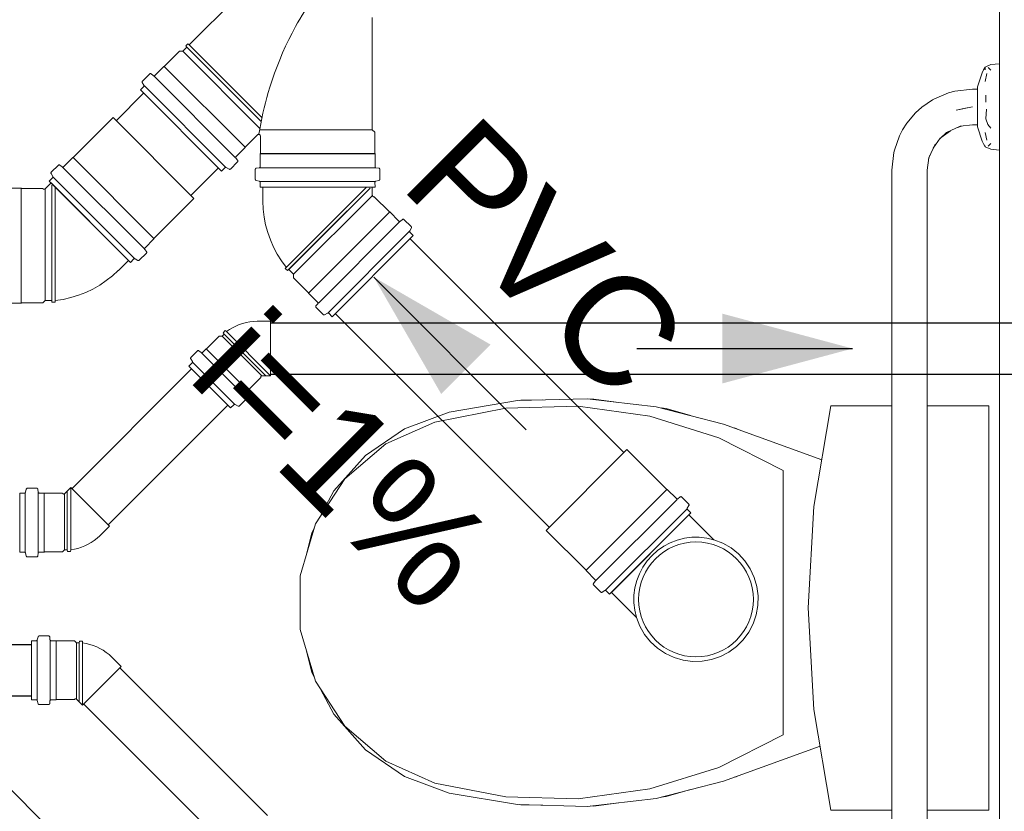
# Model space of a CAD drawing. Header units: millimetres. Extents: x 321 to 585, y -277 to 9.
# Tile 583 of 656: x 362 to 363.82, y -96.41 to -94.94. Entities that reach past the tile are written whole.
import ezdxf

# ---------------------------------------------------------------- set-up
doc = ezdxf.new("R2010")
doc.units = ezdxf.units.MM
doc.header["$MEASUREMENT"] = 0
doc.linetypes.add('NULL', pattern=[0])
for name, color, linetype, lineweight in [('CV-Condutos', 1, 'Continuous', 25), ('CV-Sentido conduto', 9, 'Continuous', 30), ('IFC-Elemento terminal-Contorno', 253, 'Continuous', 5), ('IFC-Viga-Contorno', 66, 'Continuous', 5), ('Simbolos', 5, 'Continuous', 20), ('Simbolos_int', 2, 'Continuous', 15), ('TQ-Condutos', 3, 'Continuous', 25), ('TQ-Sentido conduto', 9, 'Continuous', 30), ('TQ-Textos conduto', 7, 'Continuous', 9)]:
    doc.layers.add(name, color=color, linetype=linetype, lineweight=lineweight)
doc.styles.add('Arial', font='arial.ttf')

msp = doc.modelspace()

# ---------------------------------------------------------------- hatches: boundary and pattern name
at = {"layer": 'CV-Sentido conduto', "linetype": 'Continuous'}
msp.add_hatch(color=7, dxfattribs=at).paths.add_polyline_path([(363.5412, -95.5547), (363.2997, -95.49), (363.2997, -95.6194)])
at = {"layer": 'TQ-Sentido conduto', "linetype": 'Continuous'}
msp.add_hatch(color=7, dxfattribs=at).paths.add_polyline_path([(362.6535, -95.4223), (362.7785, -95.6389), (362.87, -95.5473)])

# ---------------------------------------------------------------- linework, layer by layer
at = {"layer": 'CV-Condutos'}
for p, q in [((362.4621, -95.5072), (364.1928, -95.5072)), ((362.0938, -95.8146), (362.3158, -95.5926)), ((362.4621, -95.6022), (364.1928, -95.6022)), ((362.161, -95.8818), (362.383, -95.6598)), ((350.1486, -96.1036), (362.0191, -96.1036)), ((362.183, -96.1467), (362.4566, -96.4202)), ((350.1486, -96.1986), (362.0191, -96.1986)), ((362.1158, -96.2139), (362.3894, -96.4874)), ((361.9289, -96.3211), (362.3863, -96.7785))]:
    msp.add_line(p, q, dxfattribs=at)
at = {"layer": 'CV-Sentido conduto'}
msp.add_lwpolyline([(363.1412, -95.5547), (363.5412, -95.5547)], dxfattribs=at)
at = {"layer": 'IFC-Elemento terminal-Contorno', "color": 7, "lineweight": 5}
for p, q in [((363.7905, -95.0314), (363.7977, -95.0282)), ((363.7977, -95.0282), (363.8137, -95.0268)), ((363.8137, -95.0321), (363.8137, -95.0268)), ((363.7727, -95.0697), (363.7815, -95.0435)), ((363.7815, -95.0435), (363.7842, -95.0382)), ((363.7842, -95.0382), (363.7869, -95.033)), ((363.7867, -95.0381), (363.7868, -95.0343)), ((363.7868, -95.0343), (363.7869, -95.033)), ((363.7869, -95.033), (363.7905, -95.0314)), ((363.7871, -95.0594), (363.7904, -95.0449)), ((363.7923, -95.0338), (363.7977, -95.0387)), ((363.8137, -95.0375), (363.8137, -95.0321)), ((363.8137, -95.0521), (363.8137, -95.0375)), ((363.8137, -95.0667), (363.8137, -95.0521)), ((363.8137, -95.0867), (363.8137, -95.0667)), ((363.6931, -95.0917), (363.7192, -95.0808)), ((363.7192, -95.0808), (363.731, -95.0776)), ((363.731, -95.0776), (363.7638, -95.0737)), ((363.7638, -95.0737), (363.7727, -95.0737)), ((363.7727, -95.0724), (363.7727, -95.0697)), ((363.7727, -95.0751), (363.7727, -95.0724)), ((363.7727, -95.0778), (363.7727, -95.0751)), ((363.7727, -95.0805), (363.7727, -95.0778)), ((363.7727, -95.0871), (363.7727, -95.0805)), ((363.7881, -95.0847), (363.7884, -95.0978)), ((363.6696, -95.1072), (363.6896, -95.0936)), ((363.6896, -95.0936), (363.6931, -95.0917)), ((363.7727, -95.0936), (363.7727, -95.0871)), ((363.7727, -95.1002), (363.7727, -95.0936)), ((363.7727, -95.1067), (363.7727, -95.1002)), ((363.8137, -95.1067), (363.8137, -95.0867)), ((363.6419, -95.1367), (363.658, -95.1178)), ((363.658, -95.1178), (363.6696, -95.1072)), ((363.7333, -95.1128), (363.7638, -95.1067)), ((363.7333, -95.1128), (363.7477, -95.1099)), ((363.7477, -95.1099), (363.7638, -95.1067)), ((363.7727, -95.1133), (363.7727, -95.1067)), ((363.7727, -95.1198), (363.7727, -95.1133)), ((363.7727, -95.1264), (363.7727, -95.1198)), ((363.7881, -95.1288), (363.7897, -95.1109)), ((363.8137, -95.1267), (363.8137, -95.1067)), ((363.6338, -95.1493), (363.6419, -95.1367)), ((363.7409, -95.1426), (363.7638, -95.1397)), ((363.7638, -95.1397), (363.7727, -95.1397)), ((363.7727, -95.1329), (363.7727, -95.1264)), ((363.7727, -95.1356), (363.7727, -95.1329)), ((363.7727, -95.1384), (363.7727, -95.1356)), ((363.7727, -95.1411), (363.7727, -95.1384)), ((363.7881, -95.1288), (363.7919, -95.1396)), ((363.7919, -95.1396), (363.7977, -95.146)), ((363.8137, -95.1467), (363.8137, -95.1267)), ((363.6279, -95.1603), (363.6338, -95.1493)), ((363.7028, -95.1658), (363.7156, -95.1541)), ((363.7055, -95.1633), (363.7229, -95.1508)), ((363.7156, -95.1541), (363.7409, -95.1426)), ((363.7364, -95.1446), (363.7434, -95.1423)), ((363.7727, -95.1438), (363.7727, -95.1411)), ((363.7727, -95.1438), (363.7815, -95.17)), ((363.7871, -95.1541), (363.7904, -95.1686)), ((363.8137, -95.1613), (363.8137, -95.1467)), ((363.6187, -95.1867), (363.6279, -95.1603)), ((363.6826, -95.2009), (363.6941, -95.1756)), ((363.6908, -95.1829), (363.7037, -95.1649)), ((363.7815, -95.17), (363.7842, -95.1752)), ((363.7842, -95.1752), (363.7869, -95.1805)), ((363.7923, -95.1796), (363.7977, -95.1748)), ((363.8137, -95.176), (363.8137, -95.1613)), ((363.8137, -95.1796), (363.8137, -95.176)), ((363.6137, -95.2238), (363.6176, -95.191)), ((363.6176, -95.191), (363.6187, -95.1867)), ((363.7868, -95.1791), (363.7869, -95.1805)), ((363.7869, -95.1805), (363.7977, -95.1853)), ((363.7977, -95.1853), (363.8137, -95.1867)), ((363.8137, -95.1867), (363.8137, -95.1796)), ((363.6797, -95.2238), (363.6826, -95.2009)), ((363.6822, -95.2034), (363.6846, -95.1964)), ((363.6137, -95.2238), (363.614, -95.6612)), ((363.6794, -95.6611), (363.6797, -95.2238)), ((363.614, -95.9107), (363.614, -95.5325)), ((362.793, -95.6726), (362.9202, -95.6513)), ((362.9202, -95.6513), (363.049, -95.6479)), ((362.9234, -95.6512), (362.9264, -95.6507)), ((362.9264, -95.6507), (362.9672, -95.65)), ((363.049, -95.6479), (363.1771, -95.6625)), ((363.0554, -95.6486), (363.0615, -95.6485)), ((363.0615, -95.6485), (363.1076, -95.6546)), ((362.7669, -95.6909), (362.8985, -95.6654)), ((362.8985, -95.6654), (363.0324, -95.6618)), ((363.0324, -95.6618), (363.1652, -95.6802)), ((363.1771, -95.6625), (363.3018, -95.6947)), ((363.1865, -95.6649), (363.1955, -95.6661)), ((363.1955, -95.6661), (363.2407, -95.6789)), ((363.4693, -95.8473), (363.5009, -95.6612)), ((363.5009, -95.6612), (363.614, -95.6612)), ((363.6794, -96.1499), (363.6794, -95.6611)), ((363.6794, -95.6612), (363.7937, -95.6612)), ((363.7937, -96.4103), (363.7937, -95.6612)), ((362.7106, -95.7033), (362.793, -95.6726)), ((363.1652, -95.6802), (363.2931, -95.7202)), ((362.638, -95.753), (362.7106, -95.7033)), ((362.6756, -95.7315), (362.7669, -95.6909)), ((363.3018, -95.6947), (363.484, -95.7609)), ((363.3214, -95.7018), (363.3255, -95.703)), ((363.3255, -95.703), (363.3292, -95.7046)), ((363.2931, -95.7202), (363.4128, -95.7806)), ((362.5997, -95.7963), (362.6756, -95.7315)), ((362.5795, -95.8186), (362.638, -95.753)), ((362.5452, -95.88), (362.5997, -95.7963)), ((363.4128, -96.2708), (363.4128, -95.7806)), ((362.555, -95.865), (362.5795, -95.8186)), ((363.4587, -96.0357), (363.4693, -95.8473)), ((362.5169, -95.9758), (362.5452, -95.88)), ((362.5385, -95.8964), (362.5429, -95.888)), ((362.5286, -95.9361), (362.5385, -95.8964)), ((363.614, -96.2889), (363.614, -95.9107)), ((362.5169, -96.0757), (362.5169, -95.9758)), ((363.4587, -96.0357), (363.4693, -96.2242)), ((362.5169, -96.0757), (362.5452, -96.1714)), ((362.5286, -96.1153), (362.5385, -96.1551)), ((362.5385, -96.1551), (362.5429, -96.1634)), ((363.6137, -96.5977), (363.614, -96.1499)), ((363.6794, -96.1499), (363.6797, -96.5977)), ((362.5452, -96.1714), (362.5997, -96.2551)), ((362.555, -96.1865), (362.5795, -96.2328)), ((362.5795, -96.2328), (362.638, -96.2985)), ((363.4693, -96.2242), (363.5009, -96.4103)), ((362.5997, -96.2551), (362.6756, -96.32)), ((363.2931, -96.3312), (363.4128, -96.2708)), ((362.638, -96.2985), (362.7106, -96.3481)), ((363.3018, -96.3567), (363.4808, -96.2917)), ((362.6756, -96.32), (362.7669, -96.3605)), ((363.1652, -96.3712), (363.2931, -96.3312)), ((362.7106, -96.3481), (362.793, -96.3789)), ((362.7669, -96.3605), (362.8985, -96.3861)), ((363.1771, -96.389), (363.3018, -96.3567)), ((363.3214, -96.3496), (363.3255, -96.3485)), ((363.3255, -96.3485), (363.3292, -96.3468)), ((362.793, -96.3789), (362.9202, -96.4002)), ((363.0324, -96.3896), (363.1652, -96.3712)), ((363.1955, -96.3854), (363.2409, -96.3725)), ((362.8985, -96.3861), (363.0324, -96.3896)), ((363.049, -96.4036), (363.1771, -96.389)), ((363.0615, -96.4029), (363.1075, -96.3969)), ((363.1864, -96.3866), (363.1955, -96.3854)), ((362.9202, -96.4002), (363.049, -96.4036)), ((362.9234, -96.4003), (362.9264, -96.4007)), ((362.9264, -96.4007), (362.9669, -96.4014)), ((363.0554, -96.4028), (363.0615, -96.4029)), ((363.5009, -96.4103), (363.6138, -96.4103)), ((363.6796, -96.4103), (363.7937, -96.4103))]:
    msp.add_line(p, q, dxfattribs=at)
at = {"layer": 'IFC-Viga-Contorno', "color": 7, "lineweight": 5}
msp.add_line((363.8137, -100.87), (363.8137, -93.9026), dxfattribs=at)
at = {"layer": 'Simbolos'}
for p, q in [((362.3114, -94.9915), (362.5198, -94.7831)), ((362.6508, -95.1491), (362.6508, -94.9407)), ((362.3049, -94.9937), (362.3091, -94.9896)), ((362.3069, -94.996), (362.3049, -94.9937)), ((362.3114, -94.9915), (362.3091, -94.9896)), ((362.4463, -95.1264), (362.3114, -94.9915)), ((362.2652, -95.0315), (362.2931, -95.0035)), ((362.2931, -95.0035), (362.2994, -95.0035)), ((362.2994, -95.0035), (362.3069, -94.996)), ((362.4424, -95.1465), (362.2994, -95.0035)), ((362.4447, -95.1339), (362.3069, -94.996)), ((362.2247, -95.0588), (362.2381, -95.0455)), ((362.2408, -95.0453), (362.2447, -95.0487)), ((362.2474, -95.0485), (362.2645, -95.0315)), ((362.2645, -95.0315), (362.2652, -95.0315)), ((362.4151, -95.1814), (362.2652, -95.0315)), ((362.2244, -95.0612), (362.2274, -95.0665)), ((362.2461, -95.0498), (362.3968, -95.2004)), ((362.2208, -95.0752), (362.2271, -95.0689)), ((362.2208, -95.0752), (362.3714, -95.2258)), ((362.2282, -95.0678), (362.3788, -95.2184)), ((362.0961, -95.2006), (362.1701, -95.1265)), ((362.4151, -95.1814), (362.4381, -95.1584)), ((362.6508, -95.1491), (362.4419, -95.1491)), ((362.6552, -95.1535), (362.6508, -95.1491)), ((362.6552, -95.193), (362.6552, -95.1535)), ((362.4433, -95.193), (362.4433, -95.1605)), ((362.398, -95.1992), (362.4151, -95.1821)), ((362.4151, -95.1821), (362.4151, -95.1814)), ((362.4427, -95.1935), (362.4433, -95.193)), ((362.6558, -95.1935), (362.4427, -95.1935)), ((362.4427, -95.2177), (362.4427, -95.1935)), ((362.6552, -95.193), (362.4433, -95.193)), ((362.6558, -95.1935), (362.6552, -95.193)), ((362.6558, -95.2177), (362.6558, -95.1935)), ((362.0783, -95.2176), (362.0954, -95.2006)), ((362.0954, -95.2006), (362.0961, -95.2006)), ((362.3878, -95.2219), (362.4011, -95.2085)), ((362.4013, -95.2058), (362.3979, -95.2018)), ((362.0553, -95.2303), (362.0583, -95.2356)), ((362.0556, -95.2279), (362.069, -95.2146)), ((362.0717, -95.2144), (362.0756, -95.2178)), ((362.3714, -95.2258), (362.3777, -95.2195)), ((362.3853, -95.2222), (362.3801, -95.2192)), ((362.4339, -95.241), (362.4339, -95.2221)), ((362.4358, -95.2201), (362.4409, -95.2197)), ((362.4427, -95.2195), (362.6558, -95.2195)), ((362.6627, -95.2201), (362.6576, -95.2197)), ((362.6645, -95.241), (362.6645, -95.2221)), ((362.0445, -95.2584), (362.0552, -95.2477)), ((362.0517, -95.2443), (362.058, -95.238)), ((362.2023, -95.3949), (362.0517, -95.2443)), ((362.4354, -95.2429), (362.4413, -95.2445)), ((362.4427, -95.2449), (362.6558, -95.2449)), ((362.4427, -95.2553), (362.4428, -95.2464)), ((362.6558, -95.2553), (362.6557, -95.2464)), ((362.6631, -95.2429), (362.6572, -95.2445)), ((361.9757, -95.2575), (361.9998, -95.2575)), ((361.9998, -95.2575), (362.0003, -95.258)), ((362.0003, -95.258), (362.0398, -95.258)), ((362.0398, -95.258), (362.0402, -95.2584)), ((362.4427, -95.2553), (362.6558, -95.2553)), ((362.4477, -95.2817), (362.4477, -95.2553)), ((362.6508, -95.2704), (362.6508, -95.2553)), ((362.246, -95.3505), (362.32, -95.2764)), ((362.6545, -95.2734), (362.6539, -95.2734)), ((362.6824, -95.3014), (362.6545, -95.2734)), ((362.6831, -95.3014), (362.6824, -95.3014)), ((362.7002, -95.3184), (362.6831, -95.3014)), ((362.7068, -95.3152), (362.7029, -95.3186)), ((362.7229, -95.3287), (362.7095, -95.3154)), ((362.4958, -95.4083), (362.5676, -95.3365)), ((362.7232, -95.3311), (362.7202, -95.3364)), ((362.7268, -95.3451), (362.7205, -95.3388)), ((362.2289, -95.3683), (362.246, -95.3512)), ((362.246, -95.3512), (362.246, -95.3505)), ((362.5762, -95.4957), (362.7268, -95.3451)), ((362.0566, -95.4656), (362.0566, -95.364)), ((362.2321, -95.3749), (362.2288, -95.3709)), ((362.1802, -95.4101), (362.1988, -95.3914)), ((362.2023, -95.3949), (362.2086, -95.3886)), ((362.2162, -95.3913), (362.211, -95.3883)), ((362.2187, -95.391), (362.232, -95.3776)), ((362.4913, -95.4038), (362.4893, -95.4061)), ((362.4935, -95.4103), (362.4893, -95.4061)), ((362.4958, -95.4083), (362.4935, -95.4103)), ((362.5045, -95.4171), (362.4958, -95.4083)), ((362.5045, -95.4233), (362.5045, -95.4171)), ((362.5325, -95.4513), (362.5045, -95.4233)), ((362.0398, -95.47), (362.0442, -95.4656)), ((362.0442, -95.4656), (362.0566, -95.4656)), ((362.0566, -95.4656), (362.0569, -95.4686)), ((362.0569, -95.4686), (362.0628, -95.4686)), ((362.063, -95.4656), (362.0628, -95.4686)), ((362.5325, -95.452), (362.5325, -95.4513)), ((362.5496, -95.4691), (362.5325, -95.452)), ((361.9757, -95.4705), (361.9998, -95.4705)), ((361.9998, -95.4705), (362.0003, -95.47)), ((362.0003, -95.47), (362.0398, -95.47)), ((362.5463, -95.4757), (362.5497, -95.4717)), ((362.5598, -95.4918), (362.5465, -95.4784)), ((362.4372, -95.504), (362.4621, -95.504)), ((362.5623, -95.4921), (362.5675, -95.4891)), ((362.5762, -95.4957), (362.5699, -95.4894)), ((362.374, -95.5256), (362.3782, -95.5215)), ((362.3805, -95.5234), (362.3782, -95.5215)), ((362.3435, -95.5554), (362.3672, -95.5316)), ((362.3672, -95.5316), (362.3723, -95.5316)), ((362.3723, -95.5316), (362.376, -95.5279)), ((362.376, -95.5279), (362.374, -95.5256)), ((362.3144, -95.5712), (362.3268, -95.5589)), ((362.3295, -95.5587), (362.3336, -95.5621)), ((362.3363, -95.562), (362.3429, -95.5554)), ((362.3429, -95.5554), (362.3435, -95.5554)), ((362.3141, -95.5737), (362.3172, -95.579)), ((362.3107, -95.5876), (362.3169, -95.5814)), ((362.3107, -95.5876), (362.3881, -95.6649)), ((362.4202, -95.6322), (362.444, -95.6084)), ((362.444, -95.6084), (362.444, -95.6074)), ((362.446, -95.6054), (362.4621, -95.6054)), ((362.4136, -95.6394), (362.4202, -95.6327)), ((362.4202, -95.6327), (362.4202, -95.6322)), ((362.4044, -95.6612), (362.4168, -95.6488)), ((362.4169, -95.6461), (362.4135, -95.6421)), ((362.3881, -95.6649), (362.3942, -95.6588)), ((362.402, -95.6615), (362.3966, -95.6584)), ((363.1969, -95.8159), (363.1229, -95.7419)), ((362.0093, -95.8152), (362.0077, -95.8212)), ((362.0112, -95.8137), (362.0288, -95.8137)), ((362.0308, -95.8156), (362.0312, -95.8208)), ((362.0801, -95.8238), (362.0916, -95.8124)), ((361.9971, -95.932), (361.9971, -95.8226)), ((361.9971, -95.8226), (362.0058, -95.8226)), ((362.0332, -95.8226), (362.0426, -95.8226)), ((362.0426, -95.8226), (362.043, -95.823)), ((362.043, -95.823), (362.0766, -95.823)), ((362.0766, -95.823), (362.0773, -95.8238)), ((363.1976, -95.8159), (363.1969, -95.8159)), ((363.2147, -95.833), (363.1976, -95.8159)), ((363.2214, -95.8298), (363.2174, -95.8331)), ((363.2375, -95.8433), (363.2241, -95.8299)), ((363.2378, -95.8457), (363.2347, -95.8509)), ((363.2414, -95.8596), (363.0907, -96.0102)), ((363.2414, -95.8596), (363.2351, -95.8533)), ((363.2842, -95.9094), (363.2379, -95.8631)), ((362.1456, -95.9017), (362.1633, -95.8841)), ((363.047, -95.9658), (362.973, -95.8918)), ((361.9971, -95.932), (362.0058, -95.932)), ((362.0093, -95.9395), (362.0077, -95.9335)), ((362.0112, -95.9409), (362.0288, -95.9409)), ((362.0308, -95.9391), (362.0312, -95.9339)), ((362.0332, -95.932), (362.0426, -95.932)), ((362.0426, -95.932), (362.043, -95.9316)), ((362.043, -95.9316), (362.0766, -95.9316)), ((362.0766, -95.9316), (362.0802, -95.928)), ((362.0802, -95.928), (362.0854, -95.928)), ((362.0854, -95.928), (362.0856, -95.931)), ((362.0856, -95.931), (362.0915, -95.931)), ((362.0918, -95.928), (362.0915, -95.931)), ((363.047, -95.9665), (363.047, -95.9658)), ((363.0641, -95.9836), (363.047, -95.9665)), ((363.0609, -95.9903), (363.0642, -95.9863)), ((363.0744, -96.0063), (363.061, -95.993)), ((363.0768, -96.0067), (363.082, -96.0036)), ((363.0907, -96.0102), (363.0845, -96.004)), ((363.1405, -96.0531), (363.0942, -96.0068)), ((362.0313, -96.089), (362.0297, -96.095)), ((362.0333, -96.0875), (362.0508, -96.0875)), ((362.0528, -96.0894), (362.0532, -96.0946)), ((362.0191, -96.0964), (362.0191, -96.2058)), ((362.0191, -96.0964), (362.0278, -96.0964)), ((362.0552, -96.0964), (362.0646, -96.0964)), ((362.0646, -96.0964), (362.065, -96.0968)), ((362.065, -96.0968), (362.0986, -96.0968)), ((362.0986, -96.0968), (362.1022, -96.1004)), ((362.1022, -96.1004), (362.1074, -96.1004)), ((362.1074, -96.1004), (362.1077, -96.0974)), ((362.1077, -96.0974), (362.1135, -96.0974)), ((362.1138, -96.1004), (362.1135, -96.0974)), ((362.1677, -96.1268), (362.1853, -96.1444)), ((362.0191, -96.2058), (362.0278, -96.2058)), ((362.0313, -96.2133), (362.0297, -96.2073)), ((362.0333, -96.2147), (362.0508, -96.2147)), ((362.0528, -96.2129), (362.0532, -96.2077)), ((362.0552, -96.2058), (362.0646, -96.2058)), ((362.0646, -96.2058), (362.065, -96.2054)), ((362.065, -96.2054), (362.0986, -96.2054)), ((362.0986, -96.2054), (362.0993, -96.2047)), ((362.1022, -96.2047), (362.1136, -96.2161))]:
    msp.add_line(p, q, dxfattribs=at)
for points in [[(362.5493, -94.8973), (362.5441, -94.9037), (362.5392, -94.9101), (362.5343, -94.9166), (362.5296, -94.9233), (362.5251, -94.93), (362.5207, -94.9368), (362.5164, -94.9438), (362.5123, -94.9508), (362.5083, -94.9579)], [(362.5083, -94.9579), (362.502, -94.9699), (362.4959, -94.982), (362.49, -94.9942), (362.4845, -95.0066), (362.4792, -95.0191), (362.4742, -95.0317), (362.4695, -95.0444), (362.465, -95.0572), (362.4609, -95.0701)], [(362.2408, -95.0453), (362.2405, -95.0452), (362.2402, -95.045), (362.2399, -95.0449), (362.2396, -95.0449), (362.2392, -95.0449), (362.2389, -95.045), (362.2386, -95.0451), (362.2383, -95.0452), (362.2381, -95.0455)], [(362.2447, -95.0487), (362.245, -95.0488), (362.2453, -95.049), (362.2456, -95.0491), (362.2459, -95.0491), (362.2463, -95.0491), (362.2466, -95.049), (362.2469, -95.0489), (362.2472, -95.0488), (362.2474, -95.0485)], [(362.2247, -95.0588), (362.2245, -95.059), (362.2244, -95.0593), (362.2242, -95.0596), (362.2242, -95.0598), (362.2241, -95.0601), (362.2241, -95.0604), (362.2242, -95.0607), (362.2243, -95.061), (362.2244, -95.0612)], [(362.2271, -95.0689), (362.2273, -95.0687), (362.2274, -95.0684), (362.2275, -95.0682), (362.2276, -95.0679), (362.2277, -95.0676), (362.2277, -95.0673), (362.2276, -95.067), (362.2275, -95.0667), (362.2274, -95.0665)], [(362.4609, -95.0701), (362.458, -95.0797), (362.4552, -95.0893), (362.4527, -95.0989), (362.4503, -95.1086), (362.448, -95.1183), (362.4459, -95.1281), (362.4439, -95.1378), (362.4422, -95.1477), (362.4405, -95.1575)], [(362.4433, -95.1605), (362.4432, -95.1601), (362.4432, -95.1597), (362.443, -95.1593), (362.4429, -95.159), (362.4426, -95.1587), (362.4424, -95.1584), (362.4421, -95.1581), (362.4418, -95.1579), (362.4414, -95.1577), (362.441, -95.1576), (362.4406, -95.1575), (362.4403, -95.1575), (362.4399, -95.1575), (362.4395, -95.1576), (362.4391, -95.1577), (362.4388, -95.1579), (362.4384, -95.1581), (362.4381, -95.1584)], [(362.398, -95.1992), (362.3978, -95.1994), (362.3977, -95.1997), (362.3975, -95.2), (362.3975, -95.2003), (362.3975, -95.2006), (362.3975, -95.201), (362.3976, -95.2013), (362.3977, -95.2016), (362.3979, -95.2019)], [(362.4011, -95.2085), (362.4013, -95.2083), (362.4015, -95.208), (362.4016, -95.2077), (362.4017, -95.2074), (362.4017, -95.207), (362.4017, -95.2067), (362.4016, -95.2064), (362.4014, -95.2061), (362.4012, -95.2058)], [(362.0556, -95.2279), (362.0554, -95.2281), (362.0553, -95.2284), (362.0551, -95.2287), (362.0551, -95.2289), (362.055, -95.2292), (362.055, -95.2295), (362.0551, -95.2298), (362.0552, -95.2301), (362.0553, -95.2303)], [(362.0717, -95.2144), (362.0714, -95.2143), (362.0711, -95.2141), (362.0708, -95.214), (362.0705, -95.214), (362.0701, -95.214), (362.0698, -95.2141), (362.0695, -95.2142), (362.0692, -95.2143), (362.069, -95.2146)], [(362.0756, -95.2178), (362.0759, -95.218), (362.0762, -95.2181), (362.0765, -95.2182), (362.0768, -95.2182), (362.0772, -95.2182), (362.0775, -95.2181), (362.0778, -95.218), (362.0781, -95.2179), (362.0783, -95.2176)], [(362.3801, -95.2192), (362.3798, -95.2191), (362.3796, -95.219), (362.3793, -95.2189), (362.379, -95.2189), (362.3787, -95.219), (362.3784, -95.219), (362.3782, -95.2192), (362.3779, -95.2193), (362.3777, -95.2195)], [(362.3853, -95.2222), (362.3856, -95.2223), (362.3859, -95.2224), (362.3862, -95.2225), (362.3865, -95.2225), (362.3867, -95.2224), (362.387, -95.2223), (362.3873, -95.2222), (362.3875, -95.2221), (362.3878, -95.2219)], [(362.4358, -95.2201), (362.4355, -95.2202), (362.4351, -95.2203), (362.4349, -95.2204), (362.4346, -95.2206), (362.4344, -95.2209), (362.4342, -95.2212), (362.4341, -95.2215), (362.434, -95.2218), (362.434, -95.2221)], [(362.4409, -95.2197), (362.4412, -95.2196), (362.4416, -95.2195), (362.4418, -95.2194), (362.4421, -95.2191), (362.4423, -95.2189), (362.4425, -95.2186), (362.4426, -95.2183), (362.4427, -95.218), (362.4428, -95.2177)], [(362.6557, -95.2177), (362.6558, -95.218), (362.6559, -95.2183), (362.656, -95.2186), (362.6562, -95.2189), (362.6564, -95.2191), (362.6566, -95.2194), (362.6569, -95.2195), (362.6572, -95.2196), (362.6576, -95.2197)], [(362.6645, -95.2221), (362.6645, -95.2218), (362.6644, -95.2215), (362.6643, -95.2212), (362.6641, -95.2209), (362.6639, -95.2206), (362.6636, -95.2204), (362.6634, -95.2203), (362.663, -95.2202), (362.6627, -95.2201)], [(362.058, -95.238), (362.0582, -95.2378), (362.0583, -95.2375), (362.0584, -95.2373), (362.0585, -95.237), (362.0586, -95.2367), (362.0586, -95.2364), (362.0585, -95.2361), (362.0584, -95.2358), (362.0583, -95.2356)], [(362.4339, -95.241), (362.434, -95.2413), (362.434, -95.2416), (362.4341, -95.2419), (362.4343, -95.2421), (362.4344, -95.2423), (362.4347, -95.2425), (362.4349, -95.2427), (362.4351, -95.2429), (362.4354, -95.2429)], [(362.4428, -95.2464), (362.4427, -95.2462), (362.4427, -95.2459), (362.4426, -95.2456), (362.4424, -95.2453), (362.4422, -95.2451), (362.442, -95.2449), (362.4418, -95.2447), (362.4415, -95.2446), (362.4413, -95.2445)], [(362.6572, -95.2445), (362.657, -95.2446), (362.6567, -95.2447), (362.6565, -95.2449), (362.6563, -95.2451), (362.6561, -95.2453), (362.6559, -95.2456), (362.6558, -95.2459), (362.6558, -95.2462), (362.6557, -95.2464)], [(362.6631, -95.2429), (362.6633, -95.2429), (362.6636, -95.2427), (362.6638, -95.2425), (362.664, -95.2423), (362.6642, -95.2421), (362.6644, -95.2419), (362.6645, -95.2416), (362.6645, -95.2413), (362.6646, -95.241)], [(362.0402, -95.2584), (362.0406, -95.2587), (362.0411, -95.259), (362.0416, -95.2592), (362.0421, -95.2593), (362.0426, -95.2593), (362.0431, -95.2592), (362.0436, -95.259), (362.0441, -95.2587), (362.0445, -95.2584)], [(362.4481, -95.2817), (362.4487, -95.2964), (362.4504, -95.311), (362.4531, -95.3254), (362.4569, -95.3395), (362.4618, -95.3533), (362.4677, -95.3668), (362.4746, -95.3797), (362.4825, -95.3921), (362.4913, -95.4038)], [(362.6509, -95.2704), (362.6509, -95.271), (362.651, -95.2715), (362.6513, -95.2719), (362.6516, -95.2724), (362.6519, -95.2727), (362.6524, -95.273), (362.6528, -95.2733), (362.6533, -95.2734), (362.6539, -95.2734)], [(362.7002, -95.3184), (362.7004, -95.3187), (362.7007, -95.3188), (362.701, -95.3189), (362.7013, -95.319), (362.7017, -95.319), (362.702, -95.319), (362.7023, -95.3189), (362.7026, -95.3188), (362.7029, -95.3186)], [(362.7095, -95.3154), (362.7093, -95.3151), (362.709, -95.315), (362.7087, -95.3149), (362.7084, -95.3148), (362.708, -95.3148), (362.7077, -95.3148), (362.7074, -95.3149), (362.7071, -95.3151), (362.7068, -95.3152)], [(362.7202, -95.3364), (362.7201, -95.3366), (362.72, -95.3369), (362.7199, -95.3372), (362.7199, -95.3375), (362.72, -95.3378), (362.7201, -95.3381), (362.7202, -95.3383), (362.7203, -95.3386), (362.7205, -95.3388)], [(362.7232, -95.3311), (362.7233, -95.3309), (362.7234, -95.3306), (362.7235, -95.3303), (362.7235, -95.33), (362.7234, -95.3297), (362.7234, -95.3295), (362.7232, -95.3292), (362.7231, -95.3289), (362.7229, -95.3287)], [(362.2289, -95.3683), (362.2287, -95.3685), (362.2286, -95.3688), (362.2284, -95.3691), (362.2284, -95.3694), (362.2284, -95.3697), (362.2284, -95.3701), (362.2285, -95.3704), (362.2286, -95.3707), (362.2288, -95.371)], [(362.232, -95.3776), (362.2322, -95.3774), (362.2324, -95.3771), (362.2325, -95.3768), (362.2326, -95.3765), (362.2326, -95.3761), (362.2326, -95.3758), (362.2325, -95.3755), (362.2323, -95.3752), (362.2321, -95.3749)], [(362.211, -95.3883), (362.2107, -95.3882), (362.2105, -95.3881), (362.2102, -95.388), (362.2099, -95.388), (362.2096, -95.3881), (362.2093, -95.3881), (362.2091, -95.3883), (362.2088, -95.3884), (362.2086, -95.3886)], [(362.2162, -95.3913), (362.2165, -95.3914), (362.2168, -95.3915), (362.2171, -95.3916), (362.2174, -95.3916), (362.2176, -95.3915), (362.2179, -95.3914), (362.2182, -95.3913), (362.2184, -95.3912), (362.2187, -95.391)], [(362.063, -95.4656), (362.0775, -95.4635), (362.0918, -95.4603), (362.1059, -95.456), (362.1195, -95.4507), (362.1328, -95.4444), (362.1455, -95.4371), (362.1576, -95.4288), (362.1691, -95.4197), (362.1798, -95.4097)], [(362.5464, -95.4757), (362.5462, -95.476), (362.546, -95.4763), (362.5459, -95.4766), (362.5459, -95.4769), (362.5459, -95.4773), (362.546, -95.4776), (362.5461, -95.4779), (362.5463, -95.4782), (362.5465, -95.4784)], [(362.5497, -95.4718), (362.5499, -95.4715), (362.55, -95.4712), (362.5501, -95.4709), (362.5501, -95.4706), (362.5501, -95.4702), (362.5501, -95.4699), (362.5499, -95.4696), (362.5498, -95.4693), (362.5496, -95.4691)], [(362.4372, -95.504), (362.4305, -95.5043), (362.4237, -95.505), (362.4171, -95.5063), (362.4105, -95.508), (362.4041, -95.5102), (362.3979, -95.5129), (362.3918, -95.516), (362.386, -95.5195), (362.3805, -95.5234)], [(362.5598, -95.4918), (362.5601, -95.492), (362.5603, -95.4921), (362.5606, -95.4922), (362.5609, -95.4923), (362.5611, -95.4924), (362.5614, -95.4924), (362.5617, -95.4923), (362.562, -95.4922), (362.5623, -95.4921)], [(362.5699, -95.4894), (362.5697, -95.4892), (362.5694, -95.4891), (362.5692, -95.4889), (362.5689, -95.4889), (362.5686, -95.4888), (362.5683, -95.4888), (362.568, -95.4889), (362.5678, -95.489), (362.5675, -95.4891)], [(362.3295, -95.5587), (362.3293, -95.5585), (362.329, -95.5584), (362.3286, -95.5583), (362.3283, -95.5583), (362.328, -95.5583), (362.3277, -95.5584), (362.3274, -95.5585), (362.3271, -95.5586), (362.3268, -95.5589)], [(362.3144, -95.5712), (362.3142, -95.5715), (362.3141, -95.5717), (362.314, -95.572), (362.3139, -95.5723), (362.3138, -95.5725), (362.3139, -95.5728), (362.3139, -95.5731), (362.314, -95.5734), (362.3141, -95.5737)], [(362.3336, -95.5621), (362.3338, -95.5623), (362.3341, -95.5624), (362.3344, -95.5625), (362.3348, -95.5626), (362.3351, -95.5626), (362.3354, -95.5625), (362.3357, -95.5624), (362.336, -95.5622), (362.3363, -95.562)], [(362.3169, -95.5814), (362.3171, -95.5812), (362.3172, -95.5809), (362.3173, -95.5807), (362.3174, -95.5804), (362.3174, -95.5801), (362.3174, -95.5798), (362.3174, -95.5795), (362.3173, -95.5792), (362.3172, -95.579)], [(362.446, -95.6054), (362.4456, -95.6054), (362.4453, -95.6055), (362.445, -95.6056), (362.4447, -95.6058), (362.4445, -95.6061), (362.4443, -95.6064), (362.4441, -95.6067), (362.444, -95.607), (362.444, -95.6074)], [(362.4136, -95.6394), (362.4134, -95.6396), (362.4132, -95.6399), (362.4131, -95.6402), (362.4131, -95.6405), (362.413, -95.6408), (362.4131, -95.6412), (362.4132, -95.6415), (362.4133, -95.6418), (362.4135, -95.6421)], [(362.4168, -95.6488), (362.417, -95.6485), (362.4171, -95.6483), (362.4173, -95.648), (362.4173, -95.6476), (362.4173, -95.6473), (362.4173, -95.647), (362.4172, -95.6467), (362.4171, -95.6464), (362.4169, -95.6461)], [(362.3966, -95.6584), (362.3964, -95.6583), (362.3961, -95.6582), (362.3958, -95.6582), (362.3955, -95.6582), (362.3952, -95.6582), (362.395, -95.6583), (362.3947, -95.6584), (362.3944, -95.6586), (362.3942, -95.6588)], [(362.402, -95.6615), (362.4022, -95.6616), (362.4025, -95.6617), (362.4028, -95.6618), (362.4031, -95.6618), (362.4034, -95.6617), (362.4036, -95.6617), (362.4039, -95.6615), (362.4042, -95.6614), (362.4044, -95.6612)], [(362.0112, -95.8137), (362.011, -95.8138), (362.0107, -95.8138), (362.0104, -95.8139), (362.0101, -95.8141), (362.0099, -95.8142), (362.0097, -95.8145), (362.0095, -95.8147), (362.0094, -95.8149), (362.0093, -95.8152)], [(362.0308, -95.8156), (362.0307, -95.8152), (362.0306, -95.8149), (362.0304, -95.8146), (362.0302, -95.8144), (362.03, -95.8142), (362.0297, -95.814), (362.0294, -95.8138), (362.0291, -95.8138), (362.0288, -95.8137)], [(362.0058, -95.8226), (362.0061, -95.8226), (362.0064, -95.8226), (362.0066, -95.8225), (362.0069, -95.8223), (362.0071, -95.8221), (362.0073, -95.8219), (362.0075, -95.8217), (362.0076, -95.8214), (362.0077, -95.8212)], [(362.0312, -95.8208), (362.0313, -95.8211), (362.0314, -95.8214), (362.0315, -95.8217), (362.0318, -95.822), (362.032, -95.8222), (362.0323, -95.8224), (362.0326, -95.8225), (362.0329, -95.8226), (362.0332, -95.8226)], [(362.0773, -95.8238), (362.0776, -95.824), (362.0779, -95.8242), (362.0782, -95.8243), (362.0785, -95.8244), (362.0789, -95.8244), (362.0792, -95.8243), (362.0796, -95.8242), (362.0799, -95.824), (362.0801, -95.8238)], [(363.2147, -95.833), (363.215, -95.8332), (363.2153, -95.8334), (363.2156, -95.8335), (363.2159, -95.8336), (363.2162, -95.8336), (363.2165, -95.8335), (363.2169, -95.8334), (363.2172, -95.8333), (363.2174, -95.8331)], [(363.2241, -95.8299), (363.2238, -95.8297), (363.2236, -95.8295), (363.2232, -95.8294), (363.2229, -95.8293), (363.2226, -95.8293), (363.2223, -95.8294), (363.222, -95.8295), (363.2217, -95.8296), (363.2214, -95.8298)], [(363.2348, -95.8509), (363.2346, -95.8512), (363.2345, -95.8515), (363.2345, -95.8518), (363.2345, -95.852), (363.2345, -95.8523), (363.2346, -95.8526), (363.2347, -95.8529), (363.2349, -95.8531), (363.2351, -95.8533)], [(363.2378, -95.8457), (363.2379, -95.8454), (363.238, -95.8452), (363.238, -95.8449), (363.238, -95.8446), (363.238, -95.8443), (363.2379, -95.844), (363.2378, -95.8437), (363.2376, -95.8435), (363.2375, -95.8433)], [(362.0918, -95.928), (362.0985, -95.9269), (362.1051, -95.9253), (362.1115, -95.9232), (362.1178, -95.9207), (362.1239, -95.9177), (362.1297, -95.9143), (362.1353, -95.9105), (362.1407, -95.9063), (362.1457, -95.9017)], [(363.2842, -95.9094), (363.2708, -95.9062), (363.257, -95.9046), (363.2432, -95.9047), (363.2295, -95.9065), (363.2162, -95.9098), (363.2033, -95.9148), (363.1911, -95.9212), (363.1797, -95.9291), (363.1694, -95.9383), (363.1602, -95.9486), (363.1523, -95.9599), (363.1459, -95.9721), (363.141, -95.985), (363.1376, -95.9984), (363.1359, -96.0121), (363.1358, -96.0259), (363.1373, -96.0396), (363.1405, -96.0531)], [(363.1405, -96.0531), (363.1469, -96.0695), (363.1556, -96.0848), (363.1667, -96.0985), (363.1796, -96.1104), (363.1942, -96.1202), (363.2102, -96.1277), (363.2271, -96.1326), (363.2445, -96.1349), (363.2621, -96.1345), (363.2795, -96.1315), (363.2962, -96.1258), (363.3118, -96.1177), (363.326, -96.1073), (363.3384, -96.0949), (363.3488, -96.0807), (363.3569, -96.065), (363.3626, -96.0484), (363.3657, -96.031), (363.366, -96.0134), (363.3637, -95.996), (363.3588, -95.9791), (363.3513, -95.9631), (363.3415, -95.9485), (363.3296, -95.9355), (363.3159, -95.9245), (363.3006, -95.9158), (363.2842, -95.9094)], [(362.0077, -95.9335), (362.0076, -95.9332), (362.0075, -95.933), (362.0073, -95.9328), (362.0071, -95.9325), (362.0069, -95.9324), (362.0066, -95.9322), (362.0064, -95.9321), (362.0061, -95.9321), (362.0058, -95.932)], [(362.0093, -95.9395), (362.0094, -95.9397), (362.0095, -95.94), (362.0097, -95.9402), (362.0099, -95.9404), (362.0101, -95.9406), (362.0104, -95.9408), (362.0107, -95.9409), (362.011, -95.9409), (362.0112, -95.9409)], [(362.0288, -95.9409), (362.0291, -95.9409), (362.0294, -95.9408), (362.0297, -95.9407), (362.03, -95.9405), (362.0302, -95.9403), (362.0304, -95.94), (362.0306, -95.9397), (362.0307, -95.9394), (362.0308, -95.9391)], [(362.0332, -95.932), (362.0329, -95.9321), (362.0326, -95.9321), (362.0323, -95.9323), (362.032, -95.9325), (362.0318, -95.9327), (362.0315, -95.9329), (362.0314, -95.9332), (362.0313, -95.9335), (362.0312, -95.9339)], [(363.0609, -95.9903), (363.0607, -95.9905), (363.0606, -95.9908), (363.0605, -95.9912), (363.0604, -95.9915), (363.0605, -95.9918), (363.0605, -95.9921), (363.0606, -95.9924), (363.0608, -95.9927), (363.061, -95.993)], [(363.0642, -95.9863), (363.0644, -95.986), (363.0646, -95.9857), (363.0647, -95.9854), (363.0647, -95.9851), (363.0647, -95.9848), (363.0646, -95.9845), (363.0645, -95.9841), (363.0643, -95.9839), (363.0641, -95.9836)], [(363.0744, -96.0063), (363.0746, -96.0065), (363.0749, -96.0067), (363.0751, -96.0068), (363.0754, -96.0069), (363.0757, -96.0069), (363.076, -96.0069), (363.0763, -96.0069), (363.0765, -96.0068), (363.0768, -96.0067)], [(363.0845, -96.004), (363.0842, -96.0038), (363.084, -96.0036), (363.0837, -96.0035), (363.0835, -96.0034), (363.0832, -96.0034), (363.0829, -96.0034), (363.0826, -96.0034), (363.0823, -96.0035), (363.082, -96.0036)], [(362.0333, -96.0875), (362.033, -96.0876), (362.0327, -96.0876), (362.0324, -96.0877), (362.0322, -96.0879), (362.0319, -96.088), (362.0317, -96.0883), (362.0316, -96.0885), (362.0314, -96.0887), (362.0313, -96.089)], [(362.0528, -96.0894), (362.0527, -96.089), (362.0526, -96.0887), (362.0525, -96.0884), (362.0522, -96.0882), (362.052, -96.088), (362.0517, -96.0878), (362.0514, -96.0876), (362.0511, -96.0876), (362.0508, -96.0875)], [(362.0278, -96.0964), (362.0281, -96.0964), (362.0284, -96.0964), (362.0286, -96.0963), (362.0289, -96.0961), (362.0291, -96.0959), (362.0293, -96.0957), (362.0295, -96.0955), (362.0296, -96.0952), (362.0297, -96.095)], [(362.0532, -96.0946), (362.0533, -96.0949), (362.0534, -96.0953), (362.0536, -96.0955), (362.0538, -96.0958), (362.054, -96.096), (362.0543, -96.0962), (362.0546, -96.0963), (362.0549, -96.0964), (362.0552, -96.0964)], [(362.1677, -96.1268), (362.1627, -96.1222), (362.1574, -96.118), (362.1518, -96.1142), (362.1459, -96.1108), (362.1398, -96.1078), (362.1335, -96.1053), (362.1271, -96.1032), (362.1205, -96.1016), (362.1138, -96.1004)], [(362.0297, -96.2073), (362.0296, -96.207), (362.0295, -96.2068), (362.0293, -96.2066), (362.0291, -96.2063), (362.0289, -96.2062), (362.0286, -96.206), (362.0284, -96.2059), (362.0281, -96.2059), (362.0278, -96.2058)], [(362.0313, -96.2133), (362.0314, -96.2135), (362.0316, -96.2138), (362.0317, -96.214), (362.0319, -96.2142), (362.0322, -96.2144), (362.0324, -96.2146), (362.0327, -96.2147), (362.033, -96.2147), (362.0333, -96.2147)], [(362.0508, -96.2147), (362.0511, -96.2147), (362.0514, -96.2146), (362.0517, -96.2145), (362.052, -96.2143), (362.0522, -96.2141), (362.0525, -96.2138), (362.0526, -96.2136), (362.0527, -96.2132), (362.0528, -96.2129)], [(362.0552, -96.2058), (362.0549, -96.2059), (362.0546, -96.2059), (362.0543, -96.2061), (362.054, -96.2063), (362.0538, -96.2065), (362.0536, -96.2067), (362.0534, -96.207), (362.0533, -96.2073), (362.0532, -96.2077)], [(362.1022, -96.2047), (362.1019, -96.2045), (362.1016, -96.2043), (362.1013, -96.2042), (362.1009, -96.2041), (362.1006, -96.2041), (362.1002, -96.2042), (362.0999, -96.2043), (362.0996, -96.2045), (362.0993, -96.2047)]]:
    msp.add_lwpolyline(points, dxfattribs=at)
at = {"layer": 'Simbolos_int'}
for p, q in [((362.32, -95.2764), (362.1701, -95.1265)), ((362.246, -95.3505), (362.0961, -95.2006)), ((362.2277, -95.3695), (362.077, -95.2189)), ((362.0552, -95.2477), (362.1988, -95.3914)), ((362.2097, -95.3875), (362.0591, -95.2369)), ((361.9998, -95.4705), (361.9998, -95.2575)), ((362.0442, -95.4656), (362.0442, -95.2586)), ((362.0566, -95.2519), (362.0566, -95.364)), ((362.0569, -95.2573), (362.0569, -95.364)), ((362.0628, -95.2553), (362.0628, -95.364)), ((362.6508, -95.2553), (362.4477, -95.2553)), ((362.6401, -95.2553), (362.5633, -95.3322)), ((362.6429, -95.2609), (362.5674, -95.3363)), ((362.6468, -95.2573), (362.5676, -95.3365)), ((362.5045, -95.4171), (362.6509, -95.2708)), ((362.5325, -95.452), (362.6831, -95.3014)), ((362.5508, -95.4703), (362.7015, -95.3197)), ((362.4893, -95.4061), (362.5633, -95.3322)), ((362.4935, -95.4103), (362.5674, -95.3363)), ((362.5688, -95.4883), (362.7194, -95.3377)), ((362.0569, -95.4686), (362.0569, -95.364)), ((362.0628, -95.4686), (362.0628, -95.364)), ((362.4621, -95.6054), (362.4621, -95.504)), ((362.3805, -95.5234), (362.4622, -95.6051)), ((362.3723, -95.5316), (362.4461, -95.6054)), ((362.376, -95.5279), (362.4534, -95.6054)), ((362.3429, -95.5554), (362.4202, -95.6327)), ((362.335, -95.5633), (362.4123, -95.6407)), ((362.318, -95.5803), (362.3953, -95.6577)), ((363.1229, -95.7419), (362.973, -95.8918)), ((362.0916, -95.8124), (362.1633, -95.8841)), ((362.0918, -95.928), (362.0918, -95.8126)), ((362.0073, -95.932), (362.0073, -95.8226)), ((362.0314, -95.932), (362.0314, -95.8226)), ((362.0426, -95.932), (362.0426, -95.8226)), ((362.0802, -95.928), (362.0802, -95.8237)), ((362.0854, -95.928), (362.0854, -95.8185)), ((363.1969, -95.8159), (363.047, -95.9658)), ((363.216, -95.8343), (363.0654, -95.9849)), ((363.234, -95.8523), (363.0834, -96.0029)), ((363.2379, -95.8631), (363.0942, -96.0068)), ((362.0293, -96.0964), (362.0293, -96.2058)), ((362.0534, -96.0964), (362.0534, -96.2058)), ((362.0646, -96.0964), (362.0646, -96.2058)), ((362.1022, -96.1004), (362.1022, -96.2047)), ((362.1074, -96.1004), (362.1074, -96.2099)), ((362.1138, -96.1004), (362.1138, -96.2159)), ((362.1136, -96.2161), (362.1853, -96.1444))]:
    msp.add_line(p, q, dxfattribs=at)
msp.add_circle((363.2509, -96.0198), 0.1065, dxfattribs=at)
at = {"layer": 'TQ-Condutos'}
for p, q in [((362.1758, -95.1322), (362.2268, -95.0812)), ((362.3144, -95.2708), (362.3654, -95.2198)), ((363.1173, -95.7475), (362.7208, -95.3511)), ((362.9787, -95.8861), (362.5822, -95.4897))]:
    msp.add_line(p, q, dxfattribs=at)
at = {"layer": 'TQ-Sentido conduto'}
msp.add_lwpolyline([(362.9363, -95.7052), (362.6535, -95.4223)], dxfattribs=at)

# ---------------------------------------------------------------- texts
at = {"layer": 'TQ-Textos conduto', "linetype": 'NULL', "char_height": 0.2, "attachment_point": 8, "rotation": 314.9999, "line_spacing_factor": 0.6, "style": 'Arial'}
for s, insert, width in [('PVC', (362.9, -95.4586), 1.14939), ('i=1%', (362.5257, -95.8329), 1.257927)]:
    msp.add_mtext(s, dxfattribs=dict(at, insert=insert, width=width))

doc.saveas('drawing.dxf')
